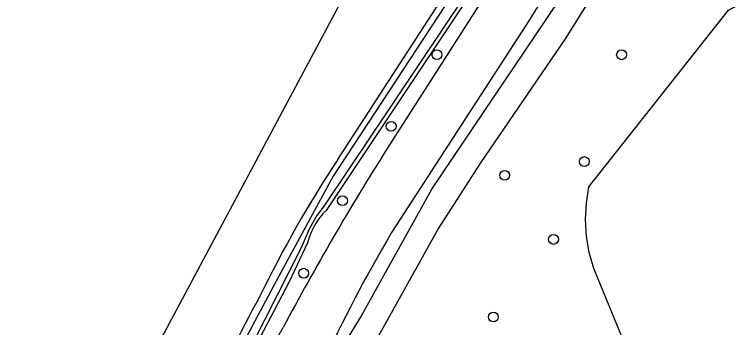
# Model space of a CAD drawing. Extents: x 160203 to 161526, y 379529 to 381797.
# Drawn here: x 160816.9 to 160888.4, y 380900.4 to 380931.5 of the extents above; entities that cross this region are included whole.
import ezdxf

# ---------------------------------------------------------------- set-up
doc = ezdxf.new("R2010")
doc.units = 0
for name, color, linetype in [('IMGEO_Boom', 7, 'Continuous'), ('IMGEO_Loofbos', 7, 'Continuous'), ('IMGEO_Rijbaan_lokaal_gesloten', 7, 'Continuous'), ('IMGEO_Waterloop', 7, 'Continuous')]:
    doc.layers.add(name, color=color, linetype=linetype)

msp = doc.modelspace()

# ---------------------------------------------------------------- linework, layer by layer
at = {"layer": 'IMGEO_Boom'}
for centre in [(160859.021, 380927.503), (160877.408, 380927.499), (160854.469, 380920.387), (160873.708, 380916.882), (160865.768, 380915.513), (160849.62, 380912.988), (160870.632, 380909.138), (160845.756, 380905.778), (160864.635, 380901.43)]:
    msp.add_circle(centre, 0.489, dxfattribs=at)
at = {"layer": 'IMGEO_Loofbos'}
for points in [[(160849.163, 380917.092), (160865.841, 380942.847), (160873.304, 380954.742), (160881.888, 380970.06), (160895.874, 381000), (160897.897, 381004.217), (160914.243, 381044.575), (160915.478, 381044.076), (160911.822, 381034.657), (160897.767, 381000), (160884.605, 380971.232), (160878.462, 380959.427), (160873.469, 380950.833), (160867.176, 380940.559), (160863.192, 380934.808), (160848.008, 380912.028)], [(160673.825, 380902.024), (160666.967, 380895.201), (160666.198, 380893.059), (160666.067, 380892.231), (160707.617, 380884.389), (160723.881, 380883.657), (160734.941, 380882.844), (160750.799, 380882.926), (160801.788, 380885.772), (160826.348, 380889.513), (160853.618, 380940.522), (160856.231, 380945.502)], [(160882.279, 380887.697), (160874.635, 380906.255), (160874.196, 380907.849), (160873.929, 380909.466), (160873.833, 380911.103), (160873.908, 380912.74), (160874.154, 380914.361), (160888.043, 380931.931), (160901.441, 380939.014), (160901.908, 380940.25), (160901.718, 380941.707), (160900.894, 380943.28)], [(160846.133, 380908.783), (160844.322, 380904.908), (160840.308, 380897.271), (160835.856, 380887.224)]]:
    msp.add_lwpolyline(points, dxfattribs=at)
for centre, radius, start, end in [((160945.132, 380853.323), 115.224, 146.39707, 154.18851), ((160852.742, 380907.128), 6.813, 134.01526, 165.94506), ((160948.072, 380844.461), 121.913, 151.0393, 157.04274)]:
    msp.add_arc(centre, radius, start, end, dxfattribs=at)
at = {"layer": 'IMGEO_Rijbaan_lokaal_gesloten'}
for points in [[(160854.019, 380918.086), (160871.569, 380945.421), (160874.527, 380950.776), (160877.066, 380954.85), (160883.667, 380967.045), (160892.946, 380986.449), (160898.726, 381000), (160902.085, 381007.667), (160917.292, 381044.961)], [(160884.852, 380958.681), (160879.795, 380949.469), (160867.871, 380930.409), (160854.509, 380909.813)], [(160835.797, 380882.356), (160835.894, 380882.582), (160842.916, 380898.983), (160843.712, 380900.365)]]:
    msp.add_lwpolyline(points, dxfattribs=at)
for centre, radius, start, end in [((161081.446, 380773.95), 269.255, 147.63488, 151.9983), ((160980.075, 380835.369), 145.975, 149.33774, 155.24138)]:
    msp.add_arc(centre, radius, start, end, dxfattribs=at)
at = {"layer": 'IMGEO_Waterloop'}
for points in [[(160886.024, 380957.029), (160887.456, 380955.942), (160881.244, 380944.167), (160871.801, 380929.075), (160863.356, 380916.753), (160859.18, 380910.243), (160852.836, 380898.881), (160848.547, 380890.861), (160846.394, 380886.54), (160843.895, 380880.323), (160843.893, 380880.319)], [(160846.073, 380891.471), (160849.547, 380898.33), (160851.419, 380901.375), (160858.531, 380914.127), (160877.241, 380941.903), (160883.199, 380953.05), (160886.024, 380957.029)], [(160863.247, 380937.652), (160848.689, 380915.441), (160843.286, 380905.493), (160838.477, 380896.483), (160835.014, 380887.767), (160833.088, 380882.65), (160831.947, 380881.966), (160818.135, 380880.801), (160807.284, 380879.846), (160804.025, 380879.559), (160785.206, 380878.553), (160757.598, 380877.195), (160734.651, 380877.662), (160720.431, 380878.382), (160698.701, 380881.165), (160665.342, 380886.123)], [(160665.342, 380886.123), (160664.771, 380884.735), (160700.542, 380879.176), (160725.359, 380876.304), (160762.11, 380875.592), (160790.231, 380877.058), (160804.687, 380878.277), (160807.313, 380878.499), (160825.551, 380880.037), (160832.353, 380880.656), (160833.623, 380881.939), (160835.328, 380887.21), (160839.575, 380896.572), (160845.539, 380908.328), (160846.334, 380910.202), (160847.001, 380911.393), (160847.844, 380912.489), (160861.967, 380933.61)]]:
    msp.add_lwpolyline(points, dxfattribs=at)

doc.saveas('drawing.dxf')
